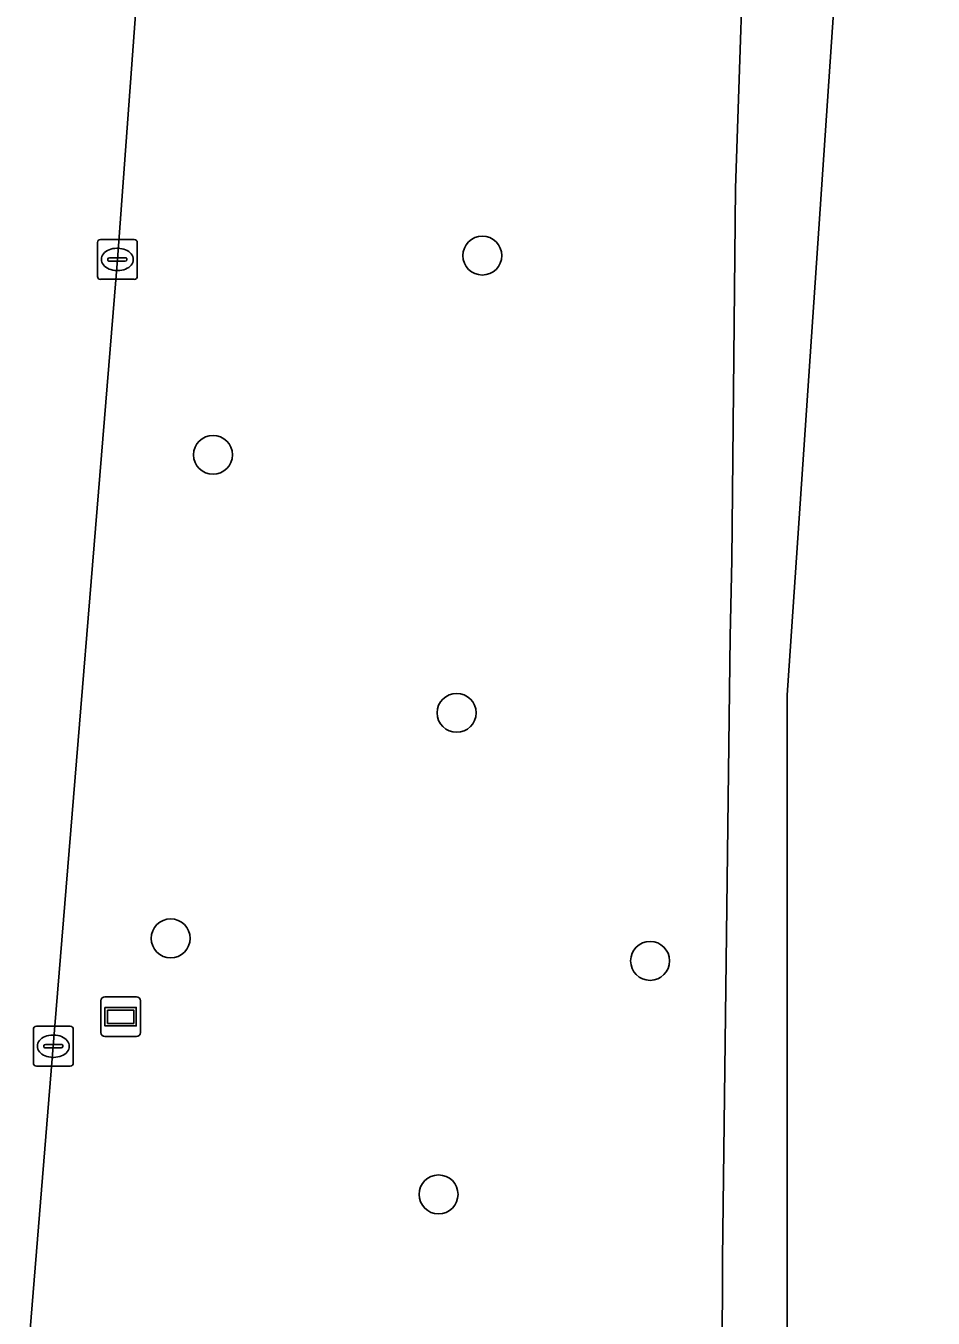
# Model space of a CAD drawing. Extents: x 160856 to 161310, y 384024 to 384878.
# Drawn here: x 161216.8 to 161239.58, y 384043.39 to 384075.85 of the extents above; entities that cross this region are included whole.
import ezdxf

# ---------------------------------------------------------------- set-up
doc = ezdxf.new("R2010")
doc.units = 0
for name, color, linetype in [('IMGEO_Berm_groen', 7, 'Continuous'), ('IMGEO_Boom', 7, 'Continuous'), ('IMGEO_Kolk', 7, 'Continuous'), ('IMGEO_OVBaan_gesloten', 7, 'Continuous'), ('IMGEO_Rijbaan_lokaal_gesloten', 7, 'Continuous'), ('IMGEO_Wegwijzer', 7, 'Continuous')]:
    doc.layers.add(name, color=color, linetype=linetype)

msp = doc.modelspace()

# ---------------------------------------------------------------- linework, layer by layer
at = {"layer": 'IMGEO_Berm_groen'}
for points in [[(161234.263, 384024.171), (161234.239, 384026.801), (161234.295, 384044.887), (161234.49, 384060.5), (161234.528, 384062.431), (161234.622, 384071.767), (161234.895, 384079.981), (161235.375, 384090.564), (161235.506, 384093.468), (161235.536, 384094.712), (161235.496, 384107.412), (161235.487, 384107.484)], [(161220.089, 384083.439), (161219.098, 384069.979), (161217.49, 384050.217), (161216.8, 384041.765)]]:
    msp.add_lwpolyline(points, dxfattribs=at)
at = {"layer": 'IMGEO_Boom'}
for centre in [(161228.262, 384070.075), (161221.501, 384065.071), (161227.617, 384058.59), (161220.438, 384052.925), (161232.476, 384052.36), (161227.164, 384046.495)]:
    msp.add_circle(centre, 0.489, dxfattribs=at)
at = {"layer": 'IMGEO_Kolk'}
for p, q in [((161218.597, 384069.553), (161218.597, 384070.405)), ((161218.672, 384070.479), (161219.524, 384070.479)), ((161219.598, 384070.405), (161219.598, 384069.553)), ((161219.085, 384070.259), (161219.11, 384070.259)), ((161218.856, 384069.973), (161218.856, 384069.985)), ((161219.294, 384069.936), (161218.896, 384069.936)), ((161218.899, 384070.022), (161219.297, 384070.022)), ((161219.34, 384069.985), (161219.34, 384069.973)), ((161219.524, 384069.479), (161218.672, 384069.479)), ((161219.108, 384069.699), (161219.083, 384069.699)), ((161216.989, 384049.791), (161216.989, 384050.643)), ((161217.064, 384050.717), (161217.916, 384050.717)), ((161217.99, 384050.643), (161217.99, 384049.791)), ((161217.291, 384050.26), (161217.689, 384050.26)), ((161217.477, 384050.497), (161217.502, 384050.497)), ((161217.248, 384050.211), (161217.248, 384050.223)), ((161217.686, 384050.174), (161217.288, 384050.174)), ((161217.5, 384049.937), (161217.475, 384049.937)), ((161217.732, 384050.223), (161217.732, 384050.211)), ((161217.916, 384049.717), (161217.064, 384049.717))]:
    msp.add_line(p, q, dxfattribs=at)
for points in [[(161218.597, 384069.553), (161218.597, 384070.405)], [(161218.672, 384070.479), (161219.524, 384070.479)], [(161219.598, 384070.405), (161219.598, 384069.553)], [(161219.524, 384069.479), (161218.672, 384069.479)], [(161216.989, 384049.791), (161216.989, 384050.643)], [(161217.064, 384050.717), (161217.916, 384050.717)], [(161217.99, 384050.643), (161217.99, 384049.791)], [(161217.916, 384049.717), (161217.064, 384049.717)]]:
    msp.add_lwpolyline(points, dxfattribs=at)
for centre, radius, start, end in [((161218.674, 384070.403), 0.0765, 91.552, 178.448), ((161218.674, 384070.403), 0.0765, 91.552, 178.448), ((161219.522, 384070.403), 0.0765, 1.552, 88.448), ((161219.522, 384070.403), 0.0765, 1.552, 88.448), ((161218.896, 384069.982), 0.0403, 85.8775, 175.7526), ((161218.893, 384069.972), 0.0366, 178.938, 274.7102), ((161219.297, 384069.979), 0.043, 264.8664, 352.4533), ((161219.301, 384069.984), 0.0386, 1.7309, 96.639), ((161218.674, 384069.555), 0.0765, 181.552, 268.448), ((161218.674, 384069.555), 0.0765, 181.552, 268.448), ((161219.522, 384069.555), 0.0765, 271.552, 358.448), ((161219.522, 384069.555), 0.0765, 271.552, 358.448), ((161217.066, 384050.641), 0.0765, 91.552, 178.448), ((161217.066, 384050.641), 0.0765, 91.552, 178.448), ((161217.914, 384050.641), 0.0765, 1.552, 88.448), ((161217.914, 384050.641), 0.0765, 1.552, 88.448), ((161217.288, 384050.22), 0.0403, 85.8775, 175.7526), ((161217.693, 384050.222), 0.0386, 1.7309, 96.639), ((161217.285, 384050.21), 0.0366, 178.938, 274.7102), ((161217.689, 384050.217), 0.043, 264.8664, 352.4533), ((161217.066, 384049.793), 0.0765, 181.552, 268.448), ((161217.066, 384049.793), 0.0765, 181.552, 268.448), ((161217.914, 384049.793), 0.0765, 271.552, 358.448), ((161217.914, 384049.793), 0.0765, 271.552, 358.448)]:
    msp.add_arc(centre, radius, start, end, dxfattribs=at)
for centre, major_axis, ratio, start_param, end_param in [((161219.084, 384069.979), (-0.387, 0.002), 0.722429, 4.712389, 7.853982), ((161219.109, 384069.979), (-0.39, 0.002), 0.717154, 1.570796, 4.712389), ((161217.476, 384050.217), (-0.387, 0.002), 0.722429, 4.712389, 7.853982), ((161217.501, 384050.217), (-0.39, 0.002), 0.717154, 1.570796, 4.712389)]:
    msp.add_ellipse(centre, major_axis=major_axis, ratio=ratio, start_param=start_param, end_param=end_param, dxfattribs=at)
at = {"layer": 'IMGEO_OVBaan_gesloten'}
msp.add_lwpolyline([(161216.8, 384041.765), (161217.49, 384050.217), (161219.098, 384069.979), (161220.089, 384083.439)], dxfattribs=at)
at = {"layer": 'IMGEO_Rijbaan_lokaal_gesloten'}
msp.add_lwpolyline([(161234.263, 384024.171), (161235.913, 384024.039), (161235.918, 384059.034), (161239.14, 384106.529), (161239.584, 384113.07), (161238.649, 384113.1), (161234.682, 384113.308), (161234.738, 384112.889), (161235.101, 384110.326), (161235.419, 384108.085), (161235.487, 384107.484), (161235.496, 384107.412), (161235.536, 384094.712), (161235.506, 384093.468), (161235.375, 384090.564), (161234.895, 384079.981), (161234.622, 384071.767), (161234.528, 384062.431), (161234.49, 384060.5), (161234.295, 384044.887), (161234.239, 384026.801), (161234.263, 384024.171)], dxfattribs=at)
at = {"layer": 'IMGEO_Wegwijzer'}
for p, q in [((161218.685, 384050.558), (161218.685, 384051.358)), ((161218.685, 384051.358), (161218.685, 384050.558)), ((161218.785, 384051.458), (161219.575, 384051.458)), ((161219.575, 384051.458), (161218.785, 384051.458)), ((161219.675, 384051.358), (161219.675, 384050.558)), ((161219.675, 384050.558), (161219.675, 384051.358)), ((161219.575, 384050.458), (161218.785, 384050.458)), ((161218.785, 384050.458), (161219.575, 384050.458))]:
    msp.add_line(p, q, dxfattribs=at)
for points in [[(161218.786, 384051.19), (161219.574, 384051.19), (161219.574, 384050.726), (161218.786, 384050.726), (161218.786, 384051.19)], [(161218.851, 384051.125), (161218.851, 384050.791), (161219.509, 384050.791), (161219.509, 384051.125), (161218.851, 384051.125)]]:
    msp.add_lwpolyline(points, dxfattribs=at)
for centre, start, end in [((161218.785, 384051.358), 90, 180), ((161218.785, 384051.358), 90, 180), ((161219.575, 384051.358), 0, 90), ((161219.575, 384051.358), 360, 90), ((161218.785, 384050.558), 180, 270), ((161218.785, 384050.558), 180, 270), ((161219.575, 384050.558), 270, 0), ((161219.575, 384050.558), 270, 0)]:
    msp.add_arc(centre, 0.1, start, end, dxfattribs=at)

doc.saveas('drawing.dxf')
